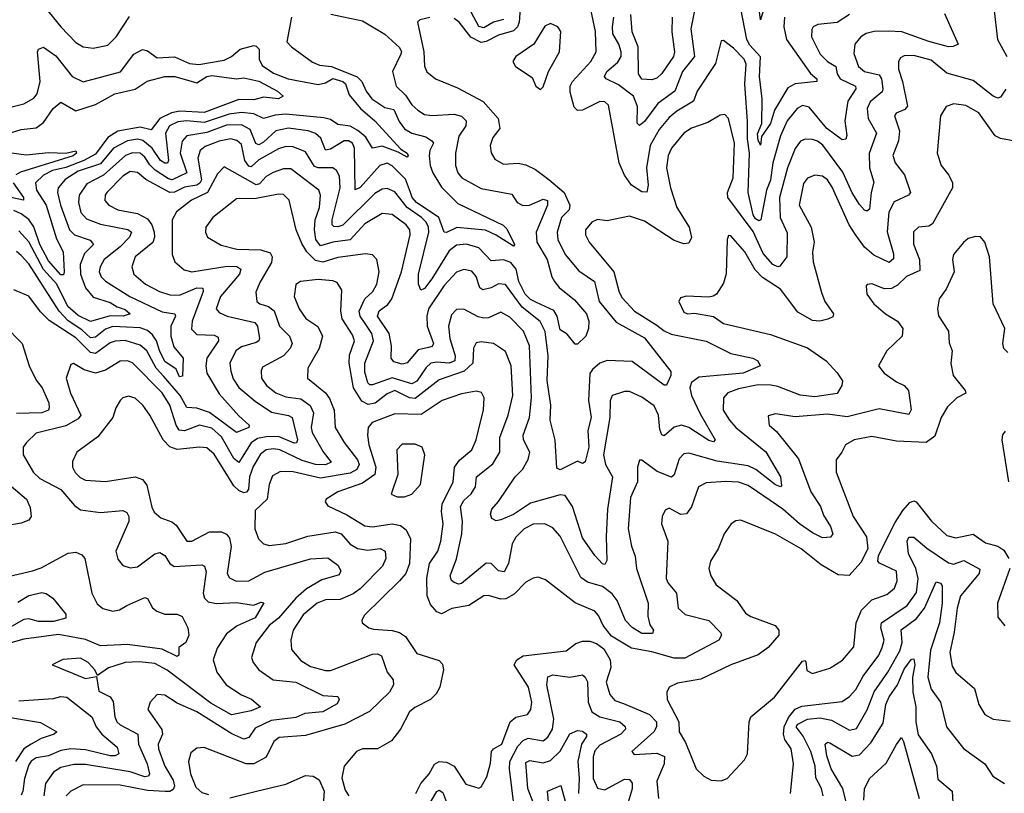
# Model space of a CAD drawing. Extents: x 1552294 to 1694791, y 811929 to 917222.
# Tile 282 of 643: x 1573988 to 1577971, y 911066 to 914194. Entities that reach past the tile are written whole.
import ezdxf

# ---------------------------------------------------------------- set-up
doc = ezdxf.new("R2010")
doc.units = 0

msp = doc.modelspace()

# ---------------------------------------------------------------- linework, layer by layer
at = {"layer": '0CON10XD'}
for points in [[(1577975, 914449.4), (1577945, 914457.8), (1577909.4, 914450.6), (1577880, 914435), (1577857.5, 914415), (1577851.4, 914395), (1577856, 914345), (1577930, 914230), (1577942.7, 914115), (1577980.9, 914045)], [(1576016.2, 914295), (1576008.5, 914185), (1576001.8, 914165), (1575985, 914149), (1575925, 914132.3), (1575875, 914106), (1575855, 914102.2), (1575813.6, 914123.6), (1575766.3, 914185), (1575745, 914199)], [(1574055, 914289.2), (1574155, 914165.4), (1574215, 914101.8), (1574245, 914084.6), (1574285, 914079.5), (1574345, 914091.2), (1574379.2, 914125), (1574432.7, 914207.3)], [(1575246.7, 914216.7), (1575375, 914190), (1575465, 914135.3), (1575525, 914081.8), (1575533.2, 914065), (1575530.3, 914055), (1575496.7, 913985), (1575510.6, 913925), (1575549.1, 913889.1), (1575575, 913850.4), (1575598.1, 913828.1), (1575625, 913811.2), (1575655, 913806.9), (1575745, 913812.7), (1575775, 913803.9), (1575793.6, 913785), (1575792.8, 913765), (1575765, 913723.8), (1575750.4, 913655), (1575750.7, 913605), (1575760.9, 913575), (1575776.4, 913555), (1575855, 913512.1), (1575979.5, 913489.5), (1576000.6, 913455), (1576023, 913443), (1576050, 913445), (1576105, 913468.9), (1576122.6, 913462.6), (1576123.1, 913445), (1576077.4, 913335), (1576079.8, 913295), (1576121.9, 913225), (1576140, 913155), (1576151.4, 913135), (1576170.7, 913110.7), (1576231.8, 913061.8), (1576280.8, 913005), (1576290.5, 912975), (1576288.6, 912945), (1576277.5, 912915), (1576245, 912882), (1576235, 912882), (1576202.3, 912922.3), (1576175, 912940), (1576162.3, 912995), (1576148.1, 913018.1), (1576079.1, 913050.9), (1576055, 913062.2), (1576032.5, 913085), (1576007.5, 913135), (1575995.9, 913185.9), (1575975, 913212.4), (1575945, 913223.2), (1575895, 913219.4), (1575845, 913271.6), (1575795, 913286.4), (1575755, 913283), (1575725, 913259.2), (1575655, 913146.1), (1575625, 913107.5), (1575610.9, 913100.9), (1575601.2, 913125), (1575601.4, 913165), (1575643.3, 913335), (1575642.3, 913355), (1575632.4, 913375), (1575613.6, 913395), (1575555.5, 913435.5), (1575505, 913498.8), (1575475, 913511.7), (1575455, 913508.4), (1575425, 913491.6), (1575295, 913364), (1575275, 913356.7), (1575258.6, 913358.6), (1575252.5, 913365), (1575252.5, 913385), (1575284.8, 913514.8), (1575282.2, 913562.2), (1575270.3, 913585), (1575255, 913595.8), (1575195, 913594.8), (1575180.1, 913600.1), (1575145, 913660.3), (1575095, 913680.8), (1575065, 913681.3), (1575035, 913672.6), (1574955, 913628.2), (1574925, 913600), (1574915, 913601.6), (1574899.6, 913625), (1574885, 913689.7), (1574866, 913706), (1574842.6, 913712.6), (1574795, 913703.5), (1574739, 913681), (1574718.8, 913665), (1574709.2, 913635), (1574723.4, 913546.6), (1574717.2, 913532.8), (1574705, 913525.7), (1574655, 913517.5), (1574615, 913497), (1574595, 913496.2), (1574498.1, 913548.1), (1574465, 913576.2), (1574435, 913580.2), (1574405, 913561.6), (1574340.4, 913495), (1574333.5, 913485), (1574333.1, 913463.1), (1574348.9, 913445), (1574385.7, 913425), (1574465, 913410), (1574505, 913388.4), (1574522.6, 913365), (1574532.3, 913335), (1574533.5, 913315), (1574526.5, 913293.5), (1574455.3, 913235), (1574442.5, 913195), (1574449.6, 913165), (1574497.1, 913125), (1574554.5, 913095), (1574595, 913081.7), (1574635, 913080.8), (1574705, 913109.5), (1574728.5, 913108.5), (1574729.8, 913095), (1574686.1, 912975), (1574682.8, 912942.8), (1574705, 912921.6), (1574775, 912918.8), (1574790.9, 912910.9), (1574791.9, 912895), (1574744.8, 912825), (1574741, 912795), (1574745.6, 912765), (1574795, 912681.6), (1574875, 912592), (1574916.5, 912555), (1574914.5, 912545), (1574865, 912525.6), (1574756.1, 912606.1), (1574705, 912623.7), (1574665, 912626.7), (1574637.4, 912675), (1574571, 912751), (1574540, 912785), (1574502.3, 912855), (1574475, 912878.2), (1574415, 912896.8), (1574375.2, 912894.8), (1574355, 912887.1), (1574295.1, 912844.9), (1574275, 912848.2), (1574215, 912907.3), (1574107.9, 912977.9), (1574072.8, 913012.8), (1574025, 913076.1), (1573965, 913102.2)], [(1575944.9, 914195.1), (1575905, 914185.1), (1575865, 914161.3), (1575845, 914166.9), (1575814.8, 914225)], [(1577345, 914216), (1577295, 914182.6), (1577216.2, 914175), (1577197.1, 914165), (1577191.8, 914155), (1577190.3, 914125), (1577225.9, 914055), (1577255.4, 914025.4), (1577289.7, 914005), (1577295.2, 913975), (1577307.2, 913955), (1577368.2, 913925), (1577370, 913915), (1577337.2, 913865), (1577325.2, 913785), (1577333.5, 913726.5), (1577329.1, 913710.9), (1577315, 913708.7), (1577253.5, 913755), (1577181, 913841), (1577155, 913848), (1577133.4, 913835), (1577092.3, 913785), (1577065.1, 913724.9), (1577034.3, 913615), (1577024.6, 913545), (1577009.5, 913505), (1576985.6, 913384.4), (1576978.4, 913381.6), (1576965, 913389.3), (1576955.5, 913405), (1576934.8, 913495), (1576939.9, 913655), (1576932, 913712), (1576932.7, 913782.7), (1576921.2, 913935), (1576926.6, 914015), (1576918.9, 914035), (1576875, 914079.6), (1576835, 914110), (1576825, 914108.8), (1576802.7, 914017.3), (1576728.6, 913905), (1576714.2, 913865), (1576646, 913825), (1576615, 913798.6), (1576575, 913750.6), (1576539, 913685), (1576523, 913595), (1576530.4, 913525), (1576525, 913496.7), (1576505, 913497.8), (1576462.5, 913525), (1576435, 913565.6), (1576413.2, 913615), (1576369.3, 913849.3), (1576355, 913861.8), (1576335, 913864), (1576265, 913828.7), (1576245, 913827.3), (1576231, 913841), (1576215, 913900.8), (1576214.8, 913925), (1576224, 913945), (1576298.8, 914025), (1576319.8, 914065), (1576317.1, 914147.1), (1576298.6, 914235)], [(1576716.6, 914225), (1576702.3, 914157.7), (1576718.3, 914045), (1576669.6, 913985), (1576638.6, 913905), (1576568.9, 913855), (1576515, 913782.5), (1576495, 913766.9), (1576485.5, 913775.5), (1576486.5, 913843.5), (1576471.1, 913885), (1576410.6, 913930.6), (1576360, 913955), (1576353.8, 913965), (1576363.4, 913985), (1576407.4, 914022.6), (1576420.5, 914045), (1576421.2, 914065), (1576412.2, 914095), (1576386.8, 914136.8), (1576385.6, 914165.6), (1576391.9, 914205)], [(1576627.4, 914205), (1576625.5, 914145), (1576636.2, 914065), (1576633.2, 914045), (1576585, 913976.9), (1576565, 913958), (1576545, 913951.2), (1576505, 913954.2), (1576491.6, 913975), (1576490.5, 914085), (1576465.7, 914145), (1576460.2, 914215)], [(1577081.6, 914205), (1577079, 914165), (1577090, 914115), (1577186.6, 913976.6), (1577212.5, 913955), (1577212.9, 913945), (1577124.9, 913935.1), (1577095, 913918.8), (1577041.6, 913828.4), (1577025, 913775.2), (1576988.6, 913721.4), (1576985, 913686.7), (1576975, 913707.5), (1576972.3, 913732.3), (1576989.5, 913775), (1576991.5, 913875), (1576980.6, 913965), (1576984.6, 914044.6), (1576941.8, 914091.8), (1576928.8, 914115), (1576905, 914240)], [(1576995, 914230), (1576985, 914193.8), (1576978.3, 914248.3)], [(1577729.4, 914219.4), (1577784, 914096), (1577764.5, 914085.5), (1577745, 914084.7), (1577665, 914106.3), (1577556, 914146), (1577501.6, 914148.4), (1577445, 914146.3), (1577411.6, 914138.4), (1577390, 914125), (1577365.5, 914095), (1577362.5, 914057.5), (1577380.8, 914005), (1577405, 913984.8), (1577465, 913971.4), (1577473.6, 913955), (1577479.8, 913915), (1577477, 913903), (1577428.3, 913861.7), (1577416.1, 913835), (1577420.5, 913795), (1577453.1, 913735), (1577423.9, 913653.9), (1577424.8, 913595), (1577443.3, 913536.7), (1577432.1, 913495), (1577425, 913427.5), (1577415, 913419.5), (1577405, 913423.6), (1577385, 913446.8)], [(1575646.9, 914203.1), (1575606.2, 914193.8), (1575597.5, 914185), (1575622.6, 914065), (1575626, 914006), (1575635, 913983.9), (1575670.4, 913955), (1575759.4, 913919.4), (1575863.4, 913863.4), (1575924, 913795), (1575930, 913755), (1575902.2, 913717.8), (1575891.1, 913685), (1575895, 913656.2), (1575910.5, 913630.5), (1575945, 913610.8), (1576005, 913614.1), (1576035, 913608.1), (1576075, 913589.2), (1576128.5, 913548.5), (1576190.1, 913495), (1576213, 913445), (1576210.3, 913425), (1576180.4, 913395), (1576162.4, 913335), (1576165.2, 913305), (1576195.2, 913245.2), (1576249.2, 913179.2), (1576313.4, 913135), (1576332.7, 913055), (1576400.6, 912970.6), (1576515, 912907.8), (1576622.2, 912772.2), (1576621.5, 912755), (1576605, 912716.7), (1576595, 912715.8), (1576465, 912812.6), (1576365, 912816.7), (1576334.5, 912805.5), (1576305, 912780.4), (1576295, 912763.8), (1576288.7, 912655), (1576300.3, 912585), (1576286.5, 912533.5), (1576289.8, 912465), (1576275, 912406.2), (1576265, 912400), (1576245, 912408.6), (1576175, 912374.6), (1576160.4, 912380.4), (1576154.2, 912494.2), (1576133.5, 912575), (1576136.2, 912635), (1576122.2, 912735), (1576126, 912835), (1576113.4, 912933.4), (1576094, 912974), (1576021.2, 913031.2), (1575953.4, 913123.4), (1575925, 913126.7), (1575895, 913110.4), (1575861.3, 913101.3), (1575849.8, 913109.8), (1575835, 913156.5), (1575817.2, 913177.2), (1575785, 913183.6), (1575755, 913173.4), (1575705, 913119.8), (1575642.4, 913025), (1575635.2, 912995), (1575636.6, 912955), (1575662.4, 912885), (1575657.1, 912872.9), (1575641.3, 912868.7), (1575600.1, 912859.9), (1575555, 912806.1), (1575535, 912801.6), (1575501.3, 912811.3), (1575490.5, 912825), (1575491.7, 912875), (1575483, 912925), (1575435.2, 912995), (1575442.7, 913017.3), (1575477.5, 913042.5), (1575494, 913065), (1575533.3, 913175), (1575567.1, 913325), (1575565.8, 913345), (1575551.8, 913365), (1575495, 913406.6), (1575455, 913410.9), (1575385, 913369.4), (1575325, 913304), (1575255, 913294.1), (1575205, 913279.5), (1575186.5, 913305), (1575180.3, 913345), (1575183, 913385), (1575200.7, 913435), (1575204.8, 913484.8), (1575197.8, 913505), (1575085, 913591.2), (1575055, 913591.6), (1575013.4, 913576.6), (1574985, 913560.5), (1574958.9, 913531.1), (1574945, 913526.1), (1574815, 913598.9), (1574789, 913571), (1574747.7, 913495), (1574683.8, 913465), (1574623, 913417), (1574604.8, 913385.2), (1574604.6, 913244.6), (1574615.6, 913215), (1574653.3, 913183.3), (1574685, 913174.8), (1574827.1, 913197.1), (1574866, 913196), (1574882.5, 913185), (1574877.5, 913165), (1574800.6, 913075), (1574783.1, 913025), (1574795, 913010), (1574828.1, 912995), (1574939.6, 912969.6), (1574949.8, 912955), (1574958.2, 912905), (1574955.3, 912895), (1574945, 912888.8), (1574885, 912871.9), (1574862.9, 912855), (1574838.8, 912805), (1574842.6, 912772.6), (1574852.1, 912742.1), (1574875, 912707.1), (1574941.3, 912651.3), (1575007.1, 912607.1), (1575075, 912593.3), (1575090.4, 912585), (1575112, 912495), (1575107.3, 912482.7), (1575098.4, 912481.6), (1575035, 912508.4), (1574985, 912507.7), (1574949.8, 912500.2), (1574925, 912482.6), (1574875, 912403.6), (1574855, 912420.3), (1574805, 912507.5), (1574765, 912542.6), (1574715, 912554.8), (1574655, 912531.5), (1574632.9, 912535), (1574620.9, 912555), (1574595.1, 912635.1), (1574565, 912685.3), (1574445, 912807.1), (1574425, 912815.3), (1574395, 912813.6), (1574335, 912776.4), (1574295, 912764.7), (1574249, 912779), (1574206.1, 912803.9), (1574195, 912800), (1574176.4, 912745), (1574193.7, 912683.7), (1574235.3, 912595), (1574225, 912580.6), (1574175, 912551.6), (1574055, 912522.5), (1574015.5, 912485), (1574002.5, 912465), (1574001.8, 912435), (1574043.8, 912363.8), (1574069.2, 912339.2), (1574155, 912294), (1574210.1, 912230.1), (1574235, 912212), (1574315, 912200.9), (1574405, 912210), (1574421.9, 912201.9), (1574430.3, 912185), (1574430.3, 912165), (1574377.1, 912045), (1574385, 912012.7), (1574405, 911986.6), (1574435, 911978.2), (1574465, 911982.2), (1574535, 912034.6), (1574555, 912040), (1574575, 912027.3), (1574595.8, 911995.8), (1574613.6, 911983.6), (1574725, 911989.2), (1574735.5, 911985), (1574742, 911962), (1574730.5, 911875), (1574736, 911855), (1574750.4, 911840.4), (1574785, 911833), (1574865, 911837.7), (1574933.8, 911826.2), (1574965, 911838.8), (1574976.4, 911836.4), (1574941.2, 911775), (1574867.5, 911742.5), (1574825, 911710.3), (1574786.6, 911653.4), (1574770.7, 911605), (1574785.9, 911555), (1574823.1, 911505), (1574885, 911464.6), (1574925.9, 911445.9), (1574962.5, 911415), (1574925, 911399.5), (1574845, 911383.5), (1574760.9, 911430.9), (1574585, 911564), (1574535, 911590.9), (1574472.2, 911597.8), (1574415, 911594.1), (1574369.6, 911580.4), (1574347.3, 911572.7), (1574302.5, 911542.5), (1574291.9, 911565), (1574265.7, 911595), (1574235, 911612.5), (1574163.2, 911606.8), (1574120, 911585), (1574255, 911530.5), (1574298.8, 911538.8), (1574308.9, 911478.9), (1574355, 911455.3), (1574367, 911437), (1574373.4, 911375), (1574381.8, 911355), (1574395, 911342.1), (1574466.8, 911305), (1574468.8, 911265), (1574504.1, 911185), (1574513.1, 911145), (1574510, 911135), (1574495, 911132.2), (1574435, 911152.5), (1574255, 911182.8), (1574207.5, 911182.5), (1574155, 911169.8), (1574125, 911151.2), (1574092.6, 911105), (1574086.4, 911055)], [(1575088.2, 914205), (1575069.2, 914105), (1575087.1, 914085), (1575172.8, 914022.8), (1575200.8, 914010.8), (1575249.6, 914005), (1575352.9, 913962.9), (1575371.7, 913945), (1575390.2, 913905), (1575412.7, 913875), (1575465, 913839.6), (1575501.6, 913831.6), (1575522.7, 913782.7), (1575545, 913752.7), (1575575, 913735.6), (1575631.1, 913721.1), (1575655.6, 913705), (1575661.5, 913695), (1575647.2, 913665), (1575645.2, 913644.8), (1575649.1, 913605), (1575659.3, 913575), (1575695, 913516.9), (1575760.5, 913450.5), (1575943.6, 913363.6), (1575958.3, 913348.3), (1575989.5, 913285), (1575985, 913278.6), (1575915, 913323.6), (1575873, 913343), (1575756.6, 913353.4), (1575715, 913333.8), (1575705.3, 913335.3), (1575684.1, 913395), (1575593.9, 913455), (1575576.4, 913475), (1575569.3, 913495)], [(1576095, 913912.5), (1576105, 913922.5), (1576127.5, 913985), (1576172.2, 914065), (1576177.2, 914147.2), (1576165.4, 914165.4), (1576135, 914178.9), (1576112.1, 914167.9), (1576067.3, 914095), (1575995.7, 914045), (1575982.5, 914025), (1575993.8, 914005), (1576060.9, 913960.9), (1576076.2, 913925), (1576095, 913912.5)], [(1573915, 913831.4), (1574005.6, 913854.4), (1574045, 913876.9), (1574059.5, 913895), (1574070.8, 913945), (1574060.8, 914065), (1574065, 914075.5), (1574085, 914083.8), (1574135, 914048.9), (1574200.6, 913965), (1574245, 913942.6), (1574395.9, 913984.1), (1574450.3, 914055), (1574485, 914073.6), (1574505, 914069.1), (1574545, 914040), (1574615, 914043.9), (1574675, 914017.4), (1574713.2, 914013.2), (1574815, 914031.1), (1574844.7, 914045.3), (1574880, 914075), (1574935, 914089.5), (1574945, 914087.9), (1574957, 914075), (1574956.8, 914035), (1574969.3, 914009.3), (1575015, 913978.4), (1575074.7, 913954.7), (1575195, 913932.3), (1575225, 913939.5), (1575255, 913956.3), (1575295.3, 913945), (1575306.8, 913935), (1575321, 913891), (1575366.7, 913835), (1575424.8, 913785), (1575530.5, 913670.5), (1575556.2, 913655), (1575560, 913645), (1575555, 913638.9), (1575519.3, 913659.3), (1575455, 913682.6), (1575415, 913675.5), (1575389, 913719), (1575356.3, 913746.3), (1575325, 913763.7), (1575275, 913771.2), (1575245, 913791.2), (1575217.9, 913797.9), (1575065, 913812.2), (1575022, 913808), (1574975, 913794.2), (1574935, 913814.3), (1574885, 913819.3), (1574835, 913812.9), (1574735, 913778.2), (1574665, 913785.7), (1574628.5, 913781.5), (1574594.2, 913765.8), (1574577.7, 913735), (1574590.6, 913625), (1574586.4, 913613.6), (1574575, 913613.6), (1574558, 913625), (1574524.3, 913675), (1574486.5, 913706.5), (1574465, 913710.9), (1574425.1, 913704.9), (1574367.5, 913675), (1574315, 913612), (1574225, 913581.7), (1574172.2, 913547.8), (1574143.9, 913515), (1574141.5, 913495), (1574153.2, 913445), (1574189.3, 913345), (1574210, 913325), (1574272.8, 913302.8), (1574286.8, 913285), (1574250.8, 913249.2), (1574232.6, 913205), (1574234.3, 913165), (1574255, 913109.7), (1574285, 913072.4), (1574355, 913050.2), (1574382.7, 913032.7), (1574415, 913022.1), (1574435.6, 913005), (1574406.7, 912995), (1574355, 912997.1), (1574274.3, 912974.3), (1574225, 912998.6), (1574183.3, 913035), (1574138.5, 913125), (1574084.7, 913184.7), (1574025, 913296), (1573985, 913340.5)], [(1577976.8, 913913.2), (1577955, 913881.4), (1577945, 913876.7), (1577925, 913884.6), (1577845, 913948.9), (1577737.8, 913977.8), (1577675, 914030.5), (1577605, 914049.7), (1577565, 914047.7), (1577550.2, 914039.8), (1577542.2, 914025), (1577542.3, 913995), (1577559.5, 913945), (1577579.1, 913845), (1577568.5, 913831.5), (1577533.4, 913816.6), (1577527.1, 913805), (1577546.9, 913745), (1577542.3, 913705), (1577519.3, 913645), (1577529.2, 913615), (1577566.7, 913566.7), (1577591.2, 913495), (1577583.1, 913485), (1577525, 913457.3), (1577503.3, 913416.7), (1577497.1, 913337.1), (1577522.8, 913247.2), (1577523.1, 913226.9), (1577505, 913212.7), (1577442.7, 913242.7), (1577405.7, 913275), (1577367.1, 913327.1), (1577343.7, 913365), (1577275, 913517.3), (1577255, 913547.2), (1577235, 913562.2), (1577204.7, 913565.3), (1577175, 913553.1), (1577158.1, 913531.9), (1577140.7, 913445), (1577188.9, 913355), (1577201.6, 913295), (1577195.3, 913254.7), (1577198, 913215), (1577231.1, 913091.1), (1577245.3, 913055), (1577279.2, 913005), (1577276.7, 912993.3), (1577256.3, 912983.7), (1577224.6, 912975.4), (1577195, 912977.5), (1577135, 913011.6), (1577065, 913104.2), (1576992.4, 913152.4), (1576963, 913183), (1576921.5, 913255), (1576865, 913320), (1576855, 913321.2), (1576849.4, 913305), (1576846.3, 913166.3)], [(1573885, 913716.4), (1573995, 913751), (1574055, 913756.8), (1574085, 913778.5), (1574123.2, 913835), (1574155, 913861.2), (1574215.4, 913825.4), (1574295, 913852.1), (1574373.8, 913895), (1574455, 913913), (1574504.1, 913945.9), (1574575, 913964.2), (1574615.3, 913964.7), (1574705, 913938.7), (1574744.9, 913965.1), (1574765, 913969.2), (1574865, 913954.8), (1574895, 913958.8), (1574955, 913945.4), (1575030.5, 913905), (1575054.3, 913885), (1575035, 913874.7), (1574975, 913880.8), (1574935, 913870.8), (1574875, 913871.2), (1574735, 913819.1), (1574635.8, 913824.2), (1574602.9, 913817.1), (1574555.7, 913794.3), (1574520.7, 913749.3), (1574475, 913759.4), (1574385, 913743), (1574345, 913717.5), (1574295, 913650.2), (1574247.4, 913625), (1574175, 913596.5), (1574121.1, 913585), (1574084.8, 913565), (1574052.1, 913535), (1574056.5, 913505), (1574095.5, 913445), (1574137.9, 913307.9), (1574163.9, 913255), (1574168.9, 913175), (1574165, 913162.5), (1574155, 913162.5), (1574105, 913218.9), (1574069.6, 913285), (1574045, 913356.2), (1574025, 913385.8), (1573995, 913409.7), (1573965, 913423.1)], [(1578013.8, 913703.8), (1577955, 913714.6), (1577934.3, 913724.3), (1577867.9, 913817.9), (1577815, 913847.2), (1577766.2, 913853.8), (1577735, 913843.1), (1577713.2, 913805), (1577699.1, 913655), (1577715.6, 913605), (1577745.9, 913565.9), (1577760.5, 913535), (1577761.5, 913515), (1577680.9, 913369.1), (1577665, 913359.7), (1577623.8, 913355), (1577602.9, 913337.1), (1577603.9, 913286.1), (1577627.3, 913225), (1577629.4, 913180.6), (1577575, 913155.2), (1577538.9, 913121.1), (1577515, 913107), (1577486.1, 913106.1), (1577434.3, 913125.7), (1577416.2, 913123.8), (1577412, 913118), (1577414, 913085), (1577442.9, 913045), (1577490.6, 913005), (1577538.5, 912975), (1577560.9, 912945), (1577558.2, 912915), (1577495.3, 912854.7), (1577461.2, 912795), (1577484.5, 912765), (1577535, 912730.3), (1577565, 912714.6), (1577583.6, 912695), (1577593.6, 912616.4), (1577585, 912597.5), (1577465, 912620.6), (1577335, 912588.4), (1577255, 912599.5), (1577125, 912588.9), (1577045, 912601.1), (1577015, 912592.5), (1577020, 912555), (1577049.3, 912529.3), (1577137.9, 912417.9), (1577188.7, 912285), (1577227.8, 912225), (1577240, 912190), (1577267.8, 912145), (1577277.1, 912115), (1577267.8, 912102.2), (1577235, 912098.9), (1577195, 912119.7), (1577142.2, 912155), (1577075.3, 912215), (1576972.7, 912285), (1576935, 912311.2), (1576895, 912323.5), (1576845, 912327.4), (1576765, 912321.1), (1576734.5, 912305), (1576705.4, 912224.6), (1576685, 912196), (1576662.7, 912192.7), (1576615, 912218.9), (1576598.9, 912211.1), (1576586.9, 912185), (1576584.4, 912155), (1576609.5, 912085), (1576602.8, 911935), (1576611.1, 911915), (1576645.3, 911875), (1576651.3, 911815), (1576679.4, 911789.4), (1576775.6, 911765), (1576824.4, 911715), (1576827.1, 911705), (1576815.8, 911685), (1576678, 911612), (1576635, 911612.3), (1576545, 911637.9), (1576462.9, 911652.9), (1576381.6, 911701.6), (1576347.9, 911745), (1576330, 911785), (1576315, 911802.1), (1576235, 911836.7), (1576115, 911929.1), (1576085, 911940.5), (1576065, 911936.5), (1576035, 911919.1), (1575988.9, 911871.1), (1575955, 911851.7), (1575935, 911850.5), (1575885, 911865.3), (1575865.8, 911864.2), (1575805, 911825.2), (1575736.6, 911813.4), (1575695, 911791.6), (1575675, 911799.6), (1575649.6, 911829.6), (1575636.7, 911865), (1575634.7, 911935.3), (1575646.5, 911995), (1575679.2, 912045), (1575691.3, 912085), (1575700.9, 912155), (1575694.3, 912205), (1575697.3, 912235), (1575741.6, 912325), (1575746.4, 912385), (1575766.9, 912413.1), (1575817.6, 912455), (1575835.2, 912495), (1575853.1, 912573.1), (1575864.7, 912615), (1575867.3, 912665), (1575856.1, 912686.1), (1575835, 912691.8), (1575775, 912681.6), (1575696.9, 912655), (1575612.4, 912597.6), (1575505, 912600.3), (1575414.4, 912565.6), (1575398.2, 912545), (1575395.3, 912514.7), (1575400, 912475), (1575429.1, 912385), (1575424.9, 912355.1), (1575375, 912320.5), (1575275.6, 912285), (1575228.1, 912255), (1575224.4, 912245), (1575235, 912228.5), (1575312, 912192), (1575385, 912147.3), (1575415, 912143.8), (1575495, 912155.2), (1575528.6, 912148.6), (1575551.8, 912131.8), (1575568.6, 912095), (1575564.7, 911995.3), (1575550, 911955), (1575523.9, 911925), (1575382.2, 911785), (1575372, 911765), (1575373.8, 911755), (1575400, 911735), (1575418.9, 911728.9), (1575494.3, 911724.3), (1575525, 911716.6), (1575549.3, 911699.3), (1575595, 911631.5), (1575685, 911602.9), (1575698.1, 911588.1), (1575702.6, 911565), (1575688, 911495), (1575672.6, 911467.4), (1575650, 911445), (1575586.8, 911413.2), (1575564.6, 911395), (1575528.7, 911325), (1575492.6, 911277.4), (1575435.5, 911245.5), (1575375, 911245.6), (1575351.2, 911235), (1575301.2, 911175), (1575291.3, 911128.7), (1575305, 911078), (1575319.5, 911055)], [(1577385, 913446.8), (1577355, 913494), (1577317.3, 913577.3), (1577236.9, 913686.9), (1577215, 913703.8), (1577195, 913709.8), (1577165, 913710.8), (1577146.8, 913703.2), (1577125, 913673.5), (1577093.8, 913595), (1577061.9, 913475), (1577063.9, 913393.9), (1577092.4, 913332.4), (1577091.5, 913235), (1577063, 913197), (1577055, 913194.7), (1577035, 913204), (1576995, 913249.1), (1576955, 913338), (1576852.7, 913475), (1576851.7, 913495), (1576874.2, 913555), (1576879.5, 913695), (1576855, 913794.3), (1576840.7, 913810.7), (1576821.1, 913808.9), (1576771.7, 913778.3), (1576705, 913755.3), (1576675, 913736), (1576624.8, 913675.2), (1576611, 913645), (1576604.3, 913595), (1576620.7, 913515), (1576646.1, 913435), (1576696.6, 913355), (1576706, 913314), (1576695, 913290.6), (1576675, 913288.5), (1576635, 913302.1), (1576515, 913379.6), (1576455, 913399.2), (1576365, 913381.4), (1576325, 913386.4), (1576301.9, 913375), (1576277.3, 913345), (1576277.1, 913325), (1576291.8, 913295), (1576391.9, 913175), (1576413, 913093), (1576425, 913070), (1576475, 913015.3), (1576565, 912959), (1576595, 912935.8), (1576623.3, 912923.3), (1576764.5, 912894.5), (1576865, 912844.7), (1576954.2, 912825), (1576973.3, 912815), (1576983.3, 912795), (1576915, 912764.9), (1576735, 912749.3), (1576705, 912727.3), (1576698.4, 912705), (1576705.8, 912675), (1576740.8, 912600.8), (1576801.9, 912495), (1576795, 912487.1), (1576775, 912493.2), (1576694.9, 912544.9), (1576665, 912554), (1576635, 912546.8), (1576595, 912512.1), (1576585.4, 912515.4), (1576577.4, 912537.4), (1576571.5, 912595), (1576555, 912633.1), (1576505, 912667.9), (1576455, 912690.4), (1576435, 912690.9), (1576385, 912674.2), (1576376.8, 912653.2), (1576374.8, 912585), (1576349.4, 912435), (1576357.7, 912395), (1576386.3, 912345), (1576365.2, 912215), (1576360, 912105), (1576363.2, 912006.8), (1576355, 911990.8), (1576345, 911994.4), (1576315, 912027.5), (1576265, 912098.5), (1576223.8, 912225), (1576195, 912269.6), (1576175, 912272.2), (1576055, 912239.2), (1575985, 912193.1), (1575935, 912171.5), (1575915, 912167.5), (1575897.7, 912177.7), (1575892, 912195), (1575897.5, 912215), (1575924.7, 912245.3), (1575992.5, 912345), (1576022, 912375), (1576045.4, 912415.4), (1576051.4, 912445), (1576026.1, 912495), (1576025.3, 912514.7), (1576049.8, 912585), (1576059, 912665), (1576049.8, 912875), (1576026.3, 912935), (1575970.8, 912990.8), (1575935, 913012.1), (1575885, 912988.8), (1575865, 912987), (1575842.7, 912992.7), (1575785, 913023.3), (1575755, 913022.1), (1575735, 913000.6), (1575722.4, 912955), (1575728.4, 912905), (1575749.8, 912835), (1575747.7, 912815), (1575725, 912804.9), (1575675, 912809.9), (1575651.5, 912805), (1575632.5, 912787.5), (1575595, 912732), (1575575, 912721.1), (1575495, 912746.7), (1575415, 912717.6), (1575405, 912717.6), (1575396.2, 912726.2), (1575385, 912768.8), (1575384.5, 912805), (1575419, 912895), (1575412.2, 912925), (1575385.8, 912965.8), (1575365.2, 912995), (1575361.8, 913015), (1575383.7, 913065), (1575416.8, 913095), (1575432.9, 913125), (1575442.8, 913175), (1575433.3, 913225), (1575415, 913243.1), (1575387.2, 913247.2), (1575275, 913232.9), (1575215, 913213.8), (1575185, 913220.5), (1575150, 913255), (1575129.7, 913289.7), (1575106.8, 913345), (1575078.1, 913465), (1575055, 913487.1), (1575035, 913488.2), (1574945, 913470.7), (1574865, 913470), (1574768.9, 913395), (1574741.1, 913355), (1574739.6, 913335), (1574748.1, 913315), (1574803.1, 913283.1), (1574866.6, 913266.6), (1574964.1, 913264.1), (1575001.2, 913251.2), (1575009.3, 913235), (1575007, 913213), (1574959, 913131), (1574943.1, 913093.1), (1574948.2, 913055), (1574959.4, 913045), (1574995, 913034.3), (1575017.4, 913017.4), (1575039.7, 912955), (1575080, 912915), (1575090, 912885), (1575082.7, 912865), (1575055, 912835.3), (1574971.1, 912788.9), (1574964.6, 912775), (1574966.9, 912745), (1574986.1, 912715), (1575025, 912685.7), (1575065, 912669.4), (1575125, 912661.2), (1575163.5, 912633.5), (1575177.3, 912605), (1575167.7, 912545), (1575171.9, 912525), (1575216.3, 912446.3), (1575248.1, 912405), (1575225.9, 912394.1), (1575185.1, 912394.9), (1575131.5, 912411.5), (1575040, 912455), (1575015, 912459.4), (1574985.1, 912454.9), (1574962.7, 912437.3), (1574932.9, 912387.1), (1574918.2, 912345), (1574913.7, 912296.3), (1574905.8, 912284.2), (1574895, 912281.1), (1574875, 912290.2), (1574855, 912309.6), (1574813, 912377), (1574775, 912437.8), (1574745, 912462.6), (1574715, 912466.2), (1574625, 912456.3), (1574595, 912466.7), (1574568.2, 912495), (1574515.3, 912595), (1574486.2, 912635), (1574455, 912663.6), (1574428.7, 912671.3), (1574406.2, 912665), (1574395.4, 912654.6), (1574376.9, 912625), (1574364.7, 912585.3), (1574305, 912506.9), (1574220, 912445), (1574201.8, 912408.2), (1574202.5, 912385), (1574212.9, 912362.9), (1574232.6, 912342.6), (1574255, 912332.7), (1574335, 912326.8), (1574455, 912345.2), (1574485.7, 912335), (1574502.3, 912312.3), (1574522.9, 912222.9), (1574532.7, 912202.8), (1574559.5, 912179.5), (1574603.5, 912163.5), (1574620.7, 912150.7), (1574665, 912085.6), (1574685, 912085.4), (1574756.5, 912123.5), (1574805, 912123.1), (1574825, 912113.2), (1574837.2, 912097.2), (1574843.3, 912063.3), (1574827.2, 911955), (1574837.3, 911937.2), (1574864.3, 911924.3), (1574915, 911924.8), (1574980.3, 911959.7), (1575165, 912014.6), (1575235, 912017.9), (1575275, 911988.5), (1575287.3, 911965), (1575280.8, 911949.2), (1575211, 911929), (1575147.8, 911892.2), (1575105, 911854.4), (1575035.6, 911774.4), (1574997.1, 911745), (1574945.3, 911675), (1574926.5, 911615), (1574932.5, 911595), (1574955.6, 911565), (1575014.2, 911525), (1575105, 911514.7), (1575215, 911461.1), (1575275, 911456.9), (1575280, 911445), (1575272.6, 911427.4), (1575214.8, 911395.3), (1575141.6, 911388.4), (1575105, 911372.2), (1575005, 911359.7), (1574940.8, 911329.2), (1574915, 911291.5), (1574895.2, 911284.8), (1574846.1, 911306.1), (1574705, 911394.7), (1574625, 911430), (1574575, 911462.2), (1574545, 911465.6), (1574516, 911435), (1574507.1, 911405), (1574563.8, 911323.8), (1574565.6, 911305), (1574548.1, 911265), (1574549.2, 911245), (1574574.9, 911174.9), (1574609.4, 911119.4), (1574614.4, 911095), (1574609.2, 911080.8), (1574596.3, 911073.7), (1574576.7, 911073.3), (1574505, 911077.6), (1574395, 911099), (1574245, 911100.3), (1574195, 911074.6), (1574176.8, 911055)], [(1575569.3, 913495), (1575549.2, 913549.2), (1575495, 913603.7), (1575475, 913614.3), (1575445, 913605.2), (1575365, 913515.8), (1575345, 913505.8), (1575341.9, 913675), (1575335, 913695.3), (1575318.6, 913705), (1575301.4, 913705), (1575245, 913671.3), (1575225, 913666.6), (1575205.7, 913715.7), (1575185, 913734.3), (1575155, 913745.2), (1575075, 913756.4), (1575025, 913745.5), (1574975, 913699.3), (1574955, 913688.9), (1574943.7, 913693.7), (1574920.6, 913750.6), (1574885, 913768.7), (1574825, 913767.6), (1574745, 913737.6), (1574664.8, 913725.2), (1574645, 913703.5), (1574637.4, 913655), (1574664.8, 913575), (1574605, 913547.1), (1574590.6, 913550.6), (1574536.1, 913586.1), (1574515, 913607), (1574495, 913637.8), (1574475, 913654.8), (1574445, 913655.8), (1574416.5, 913645), (1574328, 913565), (1574260, 913530), (1574229.6, 913485), (1574225.7, 913455), (1574236.3, 913415), (1574258.8, 913388.8), (1574315, 913367.7), (1574425.5, 913345.5), (1574440, 913335), (1574432.2, 913315), (1574395, 913276.1), (1574330.3, 913225), (1574313.5, 913195), (1574310, 913175), (1574318.1, 913155), (1574335, 913137.5), (1574434, 913075), (1574565, 913013.5), (1574616.2, 913005), (1574618.6, 912995), (1574600.2, 912955), (1574600.2, 912915), (1574611.8, 912871.8), (1574650, 912825), (1574646.9, 912753.1), (1574635, 912750.6), (1574620.8, 912780.8), (1574575, 912812.5), (1574553.7, 912856.3), (1574541.8, 912895), (1574525, 912920.4), (1574505, 912937.7), (1574475, 912948.6), (1574365, 912953.8), (1574335, 912942.4), (1574295, 912910.5), (1574275, 912908.2), (1574240.3, 912940.3), (1574185, 912977.1), (1574147.8, 913015), (1574025, 913207.7), (1573995, 913240.8), (1573975, 913257.3)], [(1573955, 913655.6), (1574015, 913647.9), (1574105, 913657.7), (1574175.5, 913654.5), (1574215, 913663.8), (1574218.5, 913655), (1574205, 913643.2), (1573991.9, 913578.1), (1573972.6, 913567.4)], [(1573962, 913535), (1574003.9, 913475), (1574003.3, 913465), (1573855, 913495.4)], [(1577985, 912847.9), (1577969.2, 912865), (1577965.3, 912885.3), (1577973.2, 912945), (1577926.2, 913045), (1577910.6, 913235), (1577892.5, 913295), (1577875, 913316.2), (1577855, 913318), (1577825, 913309.2), (1577805, 913294), (1577765.6, 913245), (1577761.1, 913225), (1577768.2, 913175), (1577736.1, 913105), (1577707.5, 913065), (1577700, 913025), (1577705, 912996.7), (1577745.5, 912935), (1577747.9, 912887.9), (1577759.5, 912855), (1577754.4, 912804.4), (1577764.2, 912755), (1577812.9, 912695), (1577815.6, 912684.4), (1577778.8, 912665), (1577740.7, 912629.3), (1577715, 912585.7), (1577689.6, 912510.4), (1577655, 912484), (1577535, 912490), (1577435, 912508.9), (1577364, 912495), (1577327.8, 912475), (1577314.2, 912445), (1577290.5, 912415), (1577290, 912365), (1577360, 912185), (1577413.2, 912103.2), (1577419.2, 912055), (1577390.6, 911999.4), (1577343.7, 911946.3), (1577299.2, 911949.2), (1577229.8, 911989.8), (1577148.9, 912055), (1577045, 912113.9), (1576905, 912170.6), (1576885, 912167.5), (1576866, 912155), (1576838.1, 912115), (1576813.1, 912055), (1576782.9, 912005), (1576775.7, 911975), (1576783.3, 911945), (1576805, 911908.6), (1576889.5, 911845), (1576924.1, 911794.1), (1576945, 911780.9), (1577044, 911745), (1577059.4, 911725), (1577058.6, 911705), (1577015.5, 911655), (1576975, 911625.9), (1576864, 911585), (1576742.7, 911527.3), (1576649.4, 911510.6), (1576615.7, 911495), (1576605.5, 911475), (1576607.7, 911445), (1576653.8, 911355), (1576655.6, 911315), (1576681.7, 911271.7), (1576725, 911164.3), (1576755.8, 911135), (1576785, 911118.6), (1576825.8, 911115.8), (1576850, 911125), (1576919.4, 911200.6), (1576932.7, 911225), (1576939.1, 911355), (1576945, 911375.6), (1577041.2, 911455), (1577155, 911600), (1577165, 911602.5), (1577167.7, 911597.7), (1577171.8, 911561.8), (1577195, 911549.6), (1577265, 911572.2), (1577316, 911604), (1577361.5, 911658.5), (1577371.6, 911755), (1577393.2, 911806.8), (1577435, 911847.8), (1577495, 911869.6), (1577526.2, 911895), (1577537.6, 911925), (1577535, 911964), (1577466.3, 911996.3), (1577459.4, 912005), (1577462.1, 912027.9), (1577529.1, 912160.9), (1577560.7, 912209.3), (1577588.3, 912241.7), (1577605, 912248.2), (1577614.7, 912244.7), (1577676.4, 912166.4), (1577738.8, 912108.8), (1577775, 912098.8), (1577845, 912114.2), (1577895, 912078.2), (1577945, 912065.4), (1577968.5, 912048.5), (1577988.9, 912015)], [(1576846.3, 913166.3), (1576835, 913128.8), (1576806, 913085), (1576793.4, 913076.6), (1576775, 913071.9), (1576685.9, 913075.9), (1576660.8, 913069.2), (1576654, 913055), (1576675, 913012), (1576690, 913005), (1576717.7, 913007.7), (1576794.4, 912994.4), (1576835, 912965.8), (1577025, 912921.1), (1577175, 912867), (1577250.4, 912815), (1577295, 912766.9), (1577315.8, 912734.2), (1577314, 912715), (1577295, 912683.3), (1577205, 912669.8), (1577145, 912676.5), (1577055, 912711.4), (1577026.5, 912716.5), (1576975, 912717.2), (1576895, 912701.6), (1576852, 912685), (1576834.5, 912665.5), (1576833.9, 912615), (1576859.4, 912575), (1576885.2, 912545.2), (1577006.8, 912446.8), (1577065.3, 912345), (1577069.5, 912310.5), (1577065, 912304.6), (1577045, 912313.3), (1576965.1, 912375.1), (1576935, 912389.7), (1576809.1, 912409.1), (1576695, 912441.8), (1576675, 912438.5), (1576655, 912418.5), (1576635, 912354), (1576625, 912343.8), (1576566.9, 912366.9), (1576505, 912413.3), (1576495, 912412.5), (1576487.8, 912385), (1576487.3, 912325), (1576458.2, 912261.8), (1576448.8, 912135), (1576462.8, 912065), (1576478.2, 912025), (1576483.2, 911975), (1576530.3, 911835), (1576528.5, 911781.5), (1576537.6, 911747.6), (1576551.5, 911725), (1576548.3, 911711.7), (1576505, 911711.6), (1576465, 911736.8), (1576438.5, 911765), (1576404.8, 911845), (1576385, 911871.9), (1576345, 911901.7), (1576285, 911919.2), (1576258, 911938), (1576175, 912105.6), (1576145, 912140), (1576112.5, 912155), (1576065, 912153.8), (1576028.9, 912135), (1575995, 912102.2), (1575980, 912075), (1575965, 911995.8), (1575948, 911962), (1575925, 911965.4), (1575895, 911994.6), (1575875, 911996.5), (1575775, 911913.8), (1575765, 911911.1), (1575745, 911917.9), (1575735, 911925.8), (1575728.9, 911945), (1575755.5, 912014.5), (1575777.2, 912115), (1575779.5, 912165), (1575771.5, 912225), (1575785, 912250.3), (1575815, 912276.5), (1575831.6, 912305), (1575835.8, 912345), (1575902.2, 912397.8), (1575930.6, 912445), (1575930.6, 912505), (1575963.7, 912595), (1575983.3, 912675), (1575975.6, 912795), (1575952.7, 912852.7), (1575905, 912884.6), (1575855, 912891.1), (1575835, 912887.3), (1575823.7, 912866.3), (1575821, 912805), (1575786.5, 912773.5), (1575685, 912737.7), (1575587.3, 912662.7), (1575565, 912665.1), (1575505, 912694.3), (1575475, 912681.7), (1575426.5, 912643.5), (1575398.2, 912638.2), (1575371.9, 912651.9), (1575337.9, 912705), (1575321, 912805), (1575322.7, 912837.3), (1575341.9, 912895), (1575335, 912920), (1575292.6, 912985), (1575286.8, 913015), (1575290.8, 913100.8), (1575271.8, 913131.8), (1575255, 913138.7), (1575195, 913143.6), (1575124.5, 913135.5), (1575105, 913123.8), (1575098, 913075), (1575119.1, 913025), (1575146.1, 912986.1), (1575194.1, 912954.1), (1575213.5, 912915), (1575199.6, 912865), (1575153.4, 912785), (1575153.1, 912745), (1575224.7, 912685), (1575242, 912662), (1575260.6, 912615), (1575264.7, 912545), (1575300.7, 912485), (1575354.1, 912415), (1575361.9, 912395), (1575351.4, 912375), (1575325, 912360.5), (1575205, 912340.9), (1575094.7, 912365.3), (1575043.1, 912366.9), (1575010.9, 912349.1), (1574997.1, 912315), (1574989.7, 912255), (1574940.3, 912209.7), (1574940, 912135), (1574954.3, 912094.3), (1574974.8, 912074.7), (1574998.5, 912068.5), (1575065, 912076.2), (1575153.7, 912106.3), (1575265, 912123.1), (1575288.4, 912115), (1575325, 912073.2), (1575355, 912056.2), (1575395, 912048.9), (1575446, 912056), (1575466.4, 912045), (1575469.2, 912015), (1575455.7, 911985), (1575365, 911893.3), (1575337.6, 911872.4), (1575285, 911849.3), (1575225, 911848.3), (1575191.8, 911835), (1575135, 911788.2), (1575094.1, 911725), (1575085.3, 911685), (1575087.3, 911647.3), (1575125, 911602.8), (1575165, 911578.8), (1575225, 911562.6), (1575245, 911562.9), (1575295, 911581.6), (1575415, 911629.1), (1575435, 911630.4), (1575451.1, 911621.1), (1575474.6, 911555), (1575498.9, 911525), (1575500.9, 911505), (1575484.6, 911475), (1575403.4, 911396.6), (1575304, 911346), (1575145, 911299), (1575038.2, 911291.8), (1575016.8, 911275), (1574985, 911211.8), (1574935, 911185.3), (1574904.2, 911185), (1574735, 911250.8), (1574705, 911248.1), (1574680.9, 911229.1), (1574670.8, 911195), (1574679.7, 911145), (1574700.9, 911090.9), (1574725, 911068.9), (1574751.5, 911061.5)], [(1573927.6, 912957.6), (1573998, 912885), (1574027.1, 912795), (1574055, 912736.4), (1574078.9, 912705), (1574105.8, 912645), (1574108, 912625), (1574104.4, 912615), (1574078, 912605), (1573975, 912601.2)], [(1577988.8, 912325), (1577961.8, 912495), (1577964.8, 912515), (1577975, 912530.5)], [(1575514.5, 912264.5), (1575545, 912264.6), (1575575, 912275.6), (1575609.6, 912315), (1575627.1, 912435), (1575616, 912465), (1575588, 912478), (1575535, 912477.1), (1575513.1, 912455), (1575518, 912355), (1575491.2, 912275), (1575514.5, 912264.5)], [(1573908.9, 912345), (1574015.6, 912255.6), (1574031, 912221), (1574034.8, 912185), (1574025, 912170), (1573995, 912158), (1573940.8, 912149.2)], [(1577097.6, 911372.4), (1577125, 911406.7), (1577151.5, 911418.5), (1577315, 911437.3), (1577345, 911456.7), (1577370, 911485), (1577400.5, 911539.5), (1577462.7, 911625), (1577476.5, 911655), (1577485.3, 911685), (1577471.1, 911735), (1577474, 911755), (1577578.2, 911825), (1577615, 911877.5), (1577622.1, 911935), (1577613.2, 911975), (1577583.5, 912035), (1577578.3, 912085), (1577585, 912101.5), (1577605, 912101.3), (1577656.9, 912056.9), (1577745, 911997.5), (1577765, 911992.1), (1577807.6, 912007.6), (1577872.1, 911972.1), (1577869.1, 911955), (1577793.2, 911865), (1577780.4, 911815), (1577767.6, 911717.6), (1577750.9, 911635), (1577759.8, 911579.8), (1577775, 911554.4), (1577849.5, 911489.5), (1577868.2, 911425), (1577891.5, 911385), (1577925, 911365.4), (1577995, 911357.8)], [(1573905, 911934.2), (1574040, 911965), (1574075, 911977.1), (1574185, 912037.3), (1574215, 912040.8), (1574240.3, 912030.3), (1574251.4, 912015), (1574280, 911875), (1574301.7, 911831.7), (1574325, 911812.9), (1574365, 911801.7), (1574392.3, 911807.7), (1574421.1, 911825), (1574495, 911857.5), (1574505, 911854.2), (1574525, 911815.5), (1574542.6, 911802.6), (1574575, 911790.8), (1574625, 911790.9), (1574645, 911780.6), (1574668.5, 911735), (1574673.1, 911705), (1574660.8, 911675), (1574632.5, 911655), (1574632, 911625), (1574625, 911619.2), (1574565, 911649), (1574425, 911668.1), (1574315, 911662.5), (1574255, 911688.4), (1574145, 911707.8), (1574005, 911689.6), (1573895, 911658.5)], [(1577993.3, 911975), (1577943.1, 911835), (1577945, 911777.5), (1577972.5, 911742.5)], [(1577237.4, 911055), (1577231.9, 911085), (1577208.6, 911128.6), (1577205.5, 911175), (1577188.2, 911235), (1577157.4, 911297.4), (1577129.2, 911335), (1577135.3, 911345), (1577174.5, 911365), (1577225, 911371.6), (1577271.7, 911361.7), (1577345, 911320.5), (1577372.3, 911327.7), (1577416, 911404), (1577445, 911475.9), (1577499.3, 911555), (1577548.4, 911641.6), (1577557.2, 911675), (1577553.7, 911726.3), (1577615, 911773), (1577647.5, 911815), (1577695, 911920.8), (1577712.9, 911915), (1577719.3, 911905), (1577719.1, 911835), (1577708.1, 911755), (1577671.5, 911645), (1577661, 911535), (1577675, 911486.7), (1577713.2, 911435), (1577737.1, 911335), (1577805, 911246.7), (1577892.5, 911185), (1577924.2, 911135), (1577971.4, 911105)], [(1573981.1, 911838.9), (1574025, 911865.2), (1574077.3, 911877.3), (1574095, 911874.3), (1574122, 911855), (1574175, 911790), (1574175.3, 911774.7), (1574125, 911760.2), (1574065, 911761.2), (1574025, 911771.7), (1574005, 911768.3), (1573915, 911717.1)], [(1575590.4, 911065), (1575610.2, 911105), (1575644.2, 911145), (1575666, 911184), (1575685, 911194.2), (1575715, 911191.6), (1575745, 911175.4), (1575793.3, 911103.3), (1575845, 911086), (1575855, 911092), (1575877.7, 911132.3), (1575892.8, 911187.2), (1575896.2, 911235), (1575905, 911246.2), (1575938.9, 911265), (1575971.5, 911355), (1575995, 911373.6), (1576041.9, 911385), (1576056, 911405), (1576060, 911435), (1576046, 911495), (1575988.7, 911585), (1575998.5, 911605), (1576025, 911622.1), (1576198, 911642), (1576238.2, 911671.8), (1576265, 911681), (1576295, 911680.8), (1576321.1, 911671.1), (1576350.6, 911650.6), (1576377.2, 911605), (1576379.1, 911575), (1576360.3, 911515), (1576374.7, 911465), (1576395, 911440.9), (1576431.1, 911428.9), (1576535, 911384.3), (1576564.3, 911355), (1576563.5, 911335), (1576553, 911315), (1576464.2, 911234.2), (1576473.1, 911223.1), (1576565, 911228.1), (1576596.1, 911215), (1576595.4, 911185.4), (1576564.7, 911115), (1576571.5, 911045)], [(1577504.6, 911455.4), (1577538.1, 911505), (1577565, 911568.1), (1577595, 911607.9), (1577605, 911610), (1577609, 911585), (1577600, 911535), (1577600.4, 911475), (1577613.3, 911415), (1577612.2, 911355), (1577622.3, 911302.3), (1577675.6, 911225.6), (1577697.1, 911175), (1577702.3, 911122.3), (1577760.4, 911075), (1577764.5, 911005)], [(1575988.7, 911011.3), (1575969, 911165), (1575970.4, 911195), (1576003.1, 911256.9), (1576025, 911278.9), (1576045, 911288.6), (1576105, 911278.1), (1576125, 911293.3), (1576142.7, 911325), (1576148.2, 911365), (1576121.1, 911505), (1576125, 911536.9), (1576145, 911544.5), (1576213.9, 911536.1), (1576265, 911544.4), (1576275.9, 911535.9), (1576285, 911516), (1576287.1, 911435), (1576301.9, 911395), (1576335, 911375.2), (1576415.1, 911355.1), (1576436.6, 911336.6), (1576438.2, 911325), (1576419.2, 911305), (1576335, 911260.5), (1576315, 911237.1), (1576307.2, 911212.8), (1576307.4, 911125), (1576325, 911086.2), (1576355, 911079.7), (1576435, 911122.9), (1576455, 911121.8), (1576465, 911106.2), (1576465, 911084.2), (1576420.8, 910935)], [(1573985, 911439.7), (1574125, 911449.1), (1574155, 911457.6), (1574178.9, 911455), (1574280, 911375), (1574297.4, 911335), (1574320, 911305), (1574382.3, 911252.3), (1574388.8, 911225), (1574375, 911217.5), (1574355, 911217), (1574255, 911241.4), (1574195, 911245.7), (1574155, 911238.5), (1574105, 911217.6), (1574055, 911209.8), (1574035, 911196.1), (1574025, 911180.8), (1574008.1, 911125), (1574001.2, 911075), (1573995, 911058.5)], [(1577344.4, 910975), (1577317.2, 911085), (1577270.2, 911165), (1577252.9, 911217.1), (1577245.6, 911265), (1577255, 911272.5), (1577265, 911269.6), (1577355, 911215.8), (1577385, 911221.1), (1577430.5, 911269.5), (1577481.2, 911348.8), (1577491.6, 911425), (1577504.6, 911455.4)], [(1573934.9, 911374.9), (1574072.3, 911352.3), (1574138.6, 911315), (1574128.1, 911305), (1574075, 911287.3), (1574035, 911264.6), (1574004.8, 911245), (1573971.8, 911195)], [(1577105.3, 911064.7), (1577118.2, 911185), (1577109.2, 911245), (1577083.5, 911283.5), (1577077.3, 911305), (1577080.7, 911335), (1577097.6, 911372.4)], [(1576066.1, 911026.1), (1576043.5, 911085), (1576035, 911190.8), (1576051.4, 911198.6), (1576105, 911188.8), (1576135, 911198.1), (1576175, 911236.5), (1576213.9, 911306.1), (1576245, 911319.1), (1576265, 911317.1), (1576280.8, 911305), (1576280.3, 911295), (1576260.2, 911265), (1576246.2, 911195), (1576251.7, 911125), (1576248.7, 911065)], [(1577402.2, 911037.8), (1577405.9, 911084.1), (1577425.5, 911125), (1577492.2, 911187.8), (1577535, 911262.9), (1577555, 911290.8), (1577562.7, 911275), (1577625.8, 911045)], [(1574838.1, 911048.1), (1574946.7, 911075), (1575065, 911102.9), (1575145, 911137.2), (1575175, 911134.8), (1575200.3, 911120.3), (1575220.5, 911075), (1575211.2, 910965)], [(1575649.7, 911030.3), (1575675, 911073.4), (1575685, 911078.4), (1575699.4, 911069.4), (1575720.5, 911015)], [(1576127.9, 911017.9), (1576122.7, 911075), (1576176.9, 911096.9), (1576205.9, 910995)]]:
    msp.add_lwpolyline(points, dxfattribs=at)

doc.saveas('drawing.dxf')
